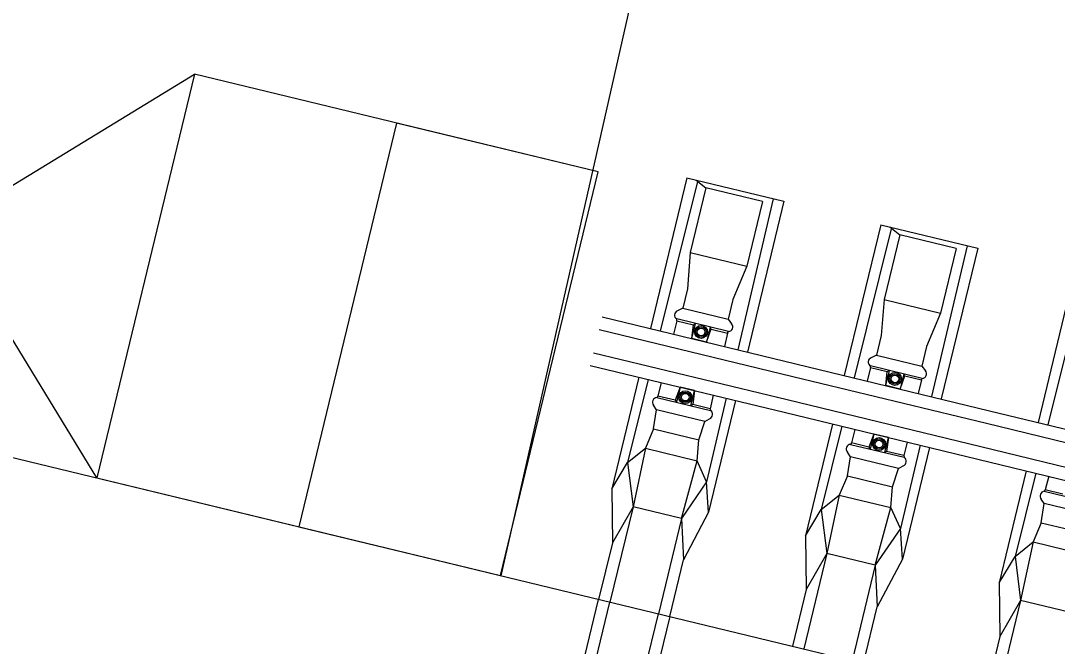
# Model space of a CAD drawing. Extents: x -7483133 to -743907, y -11317770 to -1129777.
# Drawn here: x -747600.386 to -747597.267, y -1131704.858 to -1131702.976 of the extents above; entities that cross this region are included whole.
import ezdxf

# ---------------------------------------------------------------- set-up
doc = ezdxf.new("R2010")
doc.units = 0
for name, color, linetype in [('_Zabezpečovací zařízení', 7, 'Continuous'), ('_Zabezpečovací zařízení_trasa', 7, 'Continuous'), ('KOL_ROST', 7, 'Continuous'), ('OSA_KOLEJ', 7, 'Continuous')]:
    doc.layers.add(name, color=color, linetype=linetype)

msp = doc.modelspace()

# ---------------------------------------------------------------- linework, layer by layer
at = {"layer": '_Zabezpečovací zařízení'}
for p, q in [((-747600.6174, -1131703.5975), (-747599.8629, -1131703.137)), ((-747599.8629, -1131703.137), (-747600.1569, -1131704.352)), ((-747598.648, -1131703.431), (-747599.8629, -1131703.137)), ((-747599.2555, -1131703.284), (-747599.5495, -1131704.499)), ((-747598.942, -1131704.646), (-747598.648, -1131703.431)), ((-747600.1569, -1131704.352), (-747600.6174, -1131703.5975)), ((-747600.1569, -1131704.352), (-747598.942, -1131704.646))]:
    msp.add_line(p, q, dxfattribs=at)
msp.add_lwpolyline([(-747599.5495, -1131704.499), (-747598.942, -1131704.646), (-747598.648, -1131703.431), (-747599.2555, -1131703.284), (-747599.5495, -1131704.499)], dxfattribs=at)
at = {"layer": '_Zabezpečovací zařízení_trasa'}
msp.add_line((-747598.4867, -1131702.6405), (-747598.941, -1131704.6462), dxfattribs=at)
at = {"layer": 'KOL_ROST'}
for p, q in [((-747598.3811, -1131703.4489), (-747598.4909, -1131703.9026)), ((-747598.3489, -1131703.457), (-747598.4616, -1131703.9097)), ((-747598.3811, -1131703.4489), (-747598.0895, -1131703.5194)), ((-747598.3241, -1131703.4791), (-747598.3711, -1131703.6735)), ((-747598.3539, -1131703.4555), (-747598.3241, -1131703.4791)), ((-747598.154, -1131703.5203), (-747598.3241, -1131703.4791)), ((-747598.1216, -1131703.512), (-747598.2285, -1131703.9661)), ((-747598.154, -1131703.5203), (-747598.2011, -1131703.7147)), ((-747598.0895, -1131703.5194), (-747598.1993, -1131703.9732)), ((-747597.7979, -1131703.59), (-747597.9077, -1131704.0437)), ((-747597.7658, -1131703.5981), (-747597.8784, -1131704.0508)), ((-747597.7979, -1131703.59), (-747597.5063, -1131703.6606)), ((-747597.7707, -1131703.5966), (-747597.7409, -1131703.6203)), ((-747597.7409, -1131703.6203), (-747597.788, -1131703.8146)), ((-747597.5709, -1131703.6614), (-747597.7409, -1131703.6203)), ((-747597.5384, -1131703.6531), (-747597.6453, -1131704.1072)), ((-747597.5709, -1131703.6614), (-747597.6179, -1131703.8558)), ((-747597.5063, -1131703.6606), (-747597.6161, -1131704.1143)), ((-747598.3711, -1131703.6735), (-747598.3795, -1131703.7826)), ((-747598.3711, -1131703.6735), (-747598.2011, -1131703.7147)), ((-747598.2011, -1131703.7147), (-747598.2435, -1131703.8155)), ((-747598.2011, -1131703.7147), (-747598.2435, -1131703.8155)), ((-747597.2148, -1131703.7311), (-747597.3246, -1131704.1848)), ((-747597.1826, -1131703.7392), (-747597.2953, -1131704.1919)), ((-747598.3795, -1131703.7826), (-747598.394, -1131703.8415)), ((-747598.2435, -1131703.8155), (-747598.2575, -1131703.8746)), ((-747598.2435, -1131703.8155), (-747598.2575, -1131703.8746)), ((-747597.788, -1131703.8146), (-747597.7964, -1131703.9237)), ((-747597.788, -1131703.8146), (-747597.6179, -1131703.8558)), ((-747598.394, -1131703.8415), (-747598.4099, -1131703.8492)), ((-747598.6366, -1131703.8673), (-747598.0535, -1131704.0084)), ((-747598.4118, -1131703.8789), (-747598.422, -1131703.9193)), ((-747598.2574, -1131703.8746), (-747598.2468, -1131703.8886)), ((-747598.2574, -1131703.8746), (-747598.2468, -1131703.8886)), ((-747597.6179, -1131703.8558), (-747597.6603, -1131703.9567)), ((-747597.6179, -1131703.8558), (-747597.6603, -1131703.9567)), ((-747598.6458, -1131703.9053), (-747598.0627, -1131704.0464)), ((-747598.3662, -1131703.9328), (-747598.3553, -1131703.8874)), ((-747598.3662, -1131703.9328), (-747598.3618, -1131703.8909)), ((-747598.3618, -1131703.8909), (-747598.3553, -1131703.8874)), ((-747598.3116, -1131703.8979), (-747598.3226, -1131703.9433)), ((-747598.3226, -1131703.9433), (-747598.3088, -1131703.9037)), ((-747598.3088, -1131703.9037), (-747598.3116, -1131703.8979)), ((-747598.2587, -1131703.916), (-747598.268, -1131703.9565)), ((-747598.3226, -1131703.9433), (-747598.3662, -1131703.9328)), ((-747597.7964, -1131703.9237), (-747597.8109, -1131703.9826)), ((-747598.6628, -1131703.9753), (-747598.0796, -1131704.1164)), ((-747597.6603, -1131703.9567), (-747597.6743, -1131704.0157)), ((-747597.6603, -1131703.9567), (-747597.6743, -1131704.0157)), ((-747598.0535, -1131704.0084), (-747597.4703, -1131704.1496)), ((-747597.8109, -1131703.9826), (-747597.8267, -1131703.9903)), ((-747598.672, -1131704.0133), (-747598.0888, -1131704.1544)), ((-747597.8287, -1131704.02), (-747597.8389, -1131704.0604)), ((-747597.7831, -1131704.0739), (-747597.7721, -1131704.0285)), ((-747597.7831, -1131704.0739), (-747597.7787, -1131704.032)), ((-747597.7787, -1131704.032), (-747597.7721, -1131704.0285)), ((-747597.7285, -1131704.039), (-747597.7394, -1131704.0844)), ((-747597.7256, -1131704.0448), (-747597.7285, -1131704.039)), ((-747597.6742, -1131704.0157), (-747597.6636, -1131704.0297)), ((-747597.6742, -1131704.0157), (-747597.6636, -1131704.0297)), ((-747598.5262, -1131704.0486), (-747598.6076, -1131704.3849)), ((-747598.4979, -1131704.0555), (-747598.5602, -1131704.3058)), ((-747598.4589, -1131704.0649), (-747598.4692, -1131704.1054)), ((-747598.0627, -1131704.0465), (-747597.4796, -1131704.1876)), ((-747597.7394, -1131704.0844), (-747597.7256, -1131704.0448)), ((-747597.6755, -1131704.0571), (-747597.6849, -1131704.0976)), ((-747598.4016, -1131704.0787), (-747598.4168, -1131704.118)), ((-747598.4016, -1131704.0787), (-747598.4126, -1131704.1241)), ((-747598.358, -1131704.0893), (-747598.4016, -1131704.0787)), ((-747598.369, -1131704.1347), (-747598.358, -1131704.0893)), ((-747598.358, -1131704.0893), (-747598.3638, -1131704.1309)), ((-747598.3019, -1131704.1029), (-747598.3113, -1131704.1436)), ((-747597.7394, -1131704.0844), (-747597.7831, -1131704.0739)), ((-747598.4725, -1131704.1469), (-747598.4815, -1131704.1334)), ((-747598.4168, -1131704.118), (-747598.4126, -1131704.1241)), ((-747598.3638, -1131704.1309), (-747598.369, -1131704.1347)), ((-747598.2629, -1131704.1123), (-747598.322, -1131704.3634)), ((-747598.2346, -1131704.1192), (-747598.316, -1131704.4554)), ((-747598.0796, -1131704.1164), (-747597.4965, -1131704.2575)), ((-747598.4816, -1131704.2044), (-747598.4725, -1131704.1469)), ((-747598.0888, -1131704.1544), (-747597.5057, -1131704.2956)), ((-747597.4703, -1131704.1496), (-747596.8872, -1131704.2907)), ((-747598.3455, -1131704.2374), (-747598.3273, -1131704.1821)), ((-747598.3273, -1131704.1821), (-747598.3132, -1131704.1741)), ((-747597.9431, -1131704.1897), (-747598.0244, -1131704.526)), ((-747597.9147, -1131704.1966), (-747597.977, -1131704.4469)), ((-747597.4795, -1131704.1876), (-747596.8964, -1131704.3287)), ((-747598.4816, -1131704.2044), (-747598.3455, -1131704.2374)), ((-747597.8758, -1131704.206), (-747597.886, -1131704.2465)), ((-747597.8185, -1131704.2199), (-747597.8337, -1131704.2592)), ((-747597.8185, -1131704.2199), (-747597.8295, -1131704.2653)), ((-747597.7748, -1131704.2304), (-747597.8185, -1131704.2199)), ((-747598.3504, -1131704.3), (-747598.3455, -1131704.2374)), ((-747597.8337, -1131704.2592), (-747597.8295, -1131704.2653)), ((-747597.7858, -1131704.2758), (-747597.7748, -1131704.2304)), ((-747597.7748, -1131704.2304), (-747597.7807, -1131704.272)), ((-747597.6798, -1131704.2534), (-747597.7389, -1131704.5045)), ((-747597.7188, -1131704.244), (-747597.7282, -1131704.2847)), ((-747597.4965, -1131704.2575), (-747596.9133, -1131704.3987)), ((-747598.5602, -1131704.3058), (-747598.5059, -1131704.2623)), ((-747598.5059, -1131704.2623), (-747598.3504, -1131704.3)), ((-747597.8985, -1131704.3456), (-747597.8894, -1131704.2881)), ((-747597.8894, -1131704.2881), (-747597.8983, -1131704.2745)), ((-747597.7807, -1131704.272), (-747597.7858, -1131704.2758)), ((-747597.6515, -1131704.2603), (-747597.7329, -1131704.5965)), ((-747598.6076, -1131704.3849), (-747598.5602, -1131704.3058)), ((-747598.5602, -1131704.3058), (-747598.5434, -1131704.4385)), ((-747598.3976, -1131704.4737), (-747598.3504, -1131704.3)), ((-747598.322, -1131704.3634), (-747598.3504, -1131704.3)), ((-747597.7442, -1131704.3232), (-747597.7301, -1131704.3152)), ((-747597.5057, -1131704.2956), (-747596.9225, -1131704.4367)), ((-747597.8985, -1131704.3456), (-747597.7624, -1131704.3785)), ((-747597.7624, -1131704.3785), (-747597.7442, -1131704.3232)), ((-747597.3599, -1131704.3308), (-747597.4413, -1131704.6671)), ((-747597.3316, -1131704.3377), (-747597.3939, -1131704.588)), ((-747597.2926, -1131704.3471), (-747597.3029, -1131704.3876)), ((-747598.322, -1131704.3634), (-747598.3976, -1131704.4737)), ((-747598.316, -1131704.4554), (-747598.322, -1131704.3634)), ((-747597.7673, -1131704.4411), (-747597.7624, -1131704.3785)), ((-747598.6076, -1131704.3849), (-747598.6056, -1131704.5469)), ((-747597.977, -1131704.4469), (-747597.9228, -1131704.4035)), ((-747597.9228, -1131704.4035), (-747597.7673, -1131704.4411)), ((-747598.5434, -1131704.4385), (-747598.6056, -1131704.5469)), ((-747598.3976, -1131704.4737), (-747598.5434, -1131704.4385)), ((-747597.8145, -1131704.6149), (-747597.7673, -1131704.4411)), ((-747597.7389, -1131704.5045), (-747597.7673, -1131704.4411)), ((-747597.3153, -1131704.4867), (-747597.3062, -1131704.4292)), ((-747597.3062, -1131704.4292), (-747597.3151, -1131704.4156)), ((-747598.3976, -1131704.4737), (-747598.4671, -1131704.7609)), ((-747598.3976, -1131704.4737), (-747598.3918, -1131704.5986)), ((-747598.316, -1131704.4554), (-747598.3918, -1131704.5986)), ((-747598.0244, -1131704.526), (-747597.977, -1131704.4469)), ((-747597.977, -1131704.4469), (-747597.9602, -1131704.5796)), ((-747597.7389, -1131704.5045), (-747597.8145, -1131704.6149)), ((-747597.7329, -1131704.5965), (-747597.7389, -1131704.5045)), ((-747597.3153, -1131704.4867), (-747597.1792, -1131704.5196)), ((-747598.0244, -1131704.526), (-747598.0225, -1131704.688)), ((-747598.6056, -1131704.5469), (-747598.6469, -1131704.7174)), ((-747597.3939, -1131704.588), (-747597.3396, -1131704.5446)), ((-747597.3396, -1131704.5446), (-747597.1841, -1131704.5822)), ((-747598.4331, -1131704.7691), (-747598.3918, -1131704.5986)), ((-747597.9602, -1131704.5796), (-747598.0225, -1131704.688)), ((-747597.8145, -1131704.6149), (-747597.9602, -1131704.5796)), ((-747597.7329, -1131704.5965), (-747597.8087, -1131704.7397)), ((-747597.4413, -1131704.6671), (-747597.3939, -1131704.588)), ((-747597.3939, -1131704.588), (-747597.3771, -1131704.7207)), ((-747597.8145, -1131704.6149), (-747597.8839, -1131704.902)), ((-747597.8145, -1131704.6149), (-747597.8087, -1131704.7397)), ((-747598.0225, -1131704.688), (-747598.0637, -1131704.8585)), ((-747597.4413, -1131704.6671), (-747597.4393, -1131704.8291)), ((-747598.6882, -1131704.8879), (-747598.6469, -1131704.7174)), ((-747597.3771, -1131704.7207), (-747597.4393, -1131704.8291)), ((-747597.2313, -1131704.756), (-747597.3771, -1131704.7207)), ((-747597.8499, -1131704.9102), (-747597.8087, -1131704.7397)), ((-747598.5366, -1131705.048), (-747598.4671, -1131704.7609)), ((-747598.4331, -1131704.7691), (-747598.4743, -1131704.9396)), ((-747597.4393, -1131704.8291), (-747597.4806, -1131704.9996))]:
    msp.add_line(p, q, dxfattribs=at)
for points in [[(-747598.394, -1131703.8415), (-747598.2574, -1131703.8746)], [(-747598.4118, -1131703.8789), (-747598.412, -1131703.8736)], [(-747598.256, -1131703.9114), (-747598.412, -1131703.8736)], [(-747598.4118, -1131703.8789), (-747598.3618, -1131703.891)], [(-747598.3088, -1131703.9038), (-747598.2587, -1131703.916)], [(-747598.2587, -1131703.916), (-747598.256, -1131703.9114)], [(-747598.2587, -1131703.916), (-747598.256, -1131703.9114)], [(-747597.8109, -1131703.9826), (-747597.6742, -1131704.0157)], [(-747597.8287, -1131704.02), (-747597.8289, -1131704.0147)], [(-747597.6729, -1131704.0525), (-747597.8289, -1131704.0147)], [(-747597.8287, -1131704.02), (-747597.7787, -1131704.0321)], [(-747597.7257, -1131704.0449), (-747597.6755, -1131704.0571)], [(-747597.6755, -1131704.0571), (-747597.6729, -1131704.0525)], [(-747597.6755, -1131704.0571), (-747597.6729, -1131704.0525)], [(-747598.4692, -1131704.1054), (-747598.472, -1131704.1098)], [(-747598.472, -1131704.1098), (-747598.3108, -1131704.1488)], [(-747598.4168, -1131704.118), (-747598.4692, -1131704.1054)], [(-747598.3113, -1131704.1436), (-747598.3638, -1131704.1309)], [(-747598.3273, -1131704.1821), (-747598.4725, -1131704.1469)], [(-747598.3113, -1131704.1436), (-747598.3108, -1131704.1488)], [(-747598.4816, -1131704.2044), (-747598.5059, -1131704.2623), (-747598.5434, -1131704.4385), (-747598.6129, -1131704.7256)], [(-747597.886, -1131704.2465), (-747597.8888, -1131704.2509)], [(-747597.8888, -1131704.2509), (-747597.7277, -1131704.2899)], [(-747597.8337, -1131704.2592), (-747597.886, -1131704.2465)], [(-747597.7442, -1131704.3232), (-747597.8894, -1131704.2881)], [(-747597.7282, -1131704.2847), (-747597.7807, -1131704.272)], [(-747597.7282, -1131704.2847), (-747597.7277, -1131704.2899)], [(-747597.8985, -1131704.3456), (-747597.9228, -1131704.4035), (-747597.9602, -1131704.5796), (-747598.0297, -1131704.8667)], [(-747597.3029, -1131704.3876), (-747597.3057, -1131704.392)], [(-747597.3057, -1131704.392), (-747597.1445, -1131704.431)], [(-747597.2505, -1131704.4003), (-747597.3029, -1131704.3876)], [(-747597.161, -1131704.4643), (-747597.3062, -1131704.4292)], [(-747597.3153, -1131704.4867), (-747597.3396, -1131704.5446), (-747597.3771, -1131704.7207), (-747597.4466, -1131705.0078)], [(-747598.7344, -1131705.2491), (-747598.7296, -1131705.1865), (-747598.6824, -1131705.0127), (-747598.6129, -1131704.7256)]]:
    msp.add_lwpolyline(points, dxfattribs=at)
for centre, radius in [((-747598.3387, -1131703.9127), 0.0195), ((-747598.3387, -1131703.9127), 0.0155), ((-747598.3387, -1131703.9127), 0.0115), ((-747597.7555, -1131704.0538), 0.0195), ((-747597.7555, -1131704.0538), 0.0155), ((-747597.7555, -1131704.0538), 0.0115), ((-747598.3862, -1131704.1089), 0.0195), ((-747598.3862, -1131704.1089), 0.0155), ((-747598.3862, -1131704.1089), 0.0115), ((-747597.803, -1131704.25), 0.0195), ((-747597.803, -1131704.25), 0.0155), ((-747597.803, -1131704.25), 0.0115)]:
    msp.add_circle(centre, radius, dxfattribs=at)
for centre, radius, start, end in [((-747598.405, -1131703.8619), 0.0137, 110.8346, 239.0566), ((-747598.2569, -1131703.8977), 0.0137, 273.7357, 41.9577), ((-747598.2569, -1131703.8977), 0.0137, 273.7357, 41.9577), ((-747597.8219, -1131704.003), 0.0137, 110.8346, 239.0566), ((-747597.6738, -1131704.0389), 0.0137, 273.7357, 41.9577), ((-747597.6738, -1131704.0389), 0.0137, 273.7357, 41.9577), ((-747598.4706, -1131704.124), 0.0143, 95.3847, 220.913), ((-747598.3185, -1131704.1608), 0.0143, 291.8793, 57.4076), ((-747597.8875, -1131704.2651), 0.0143, 95.3847, 220.913), ((-747597.7354, -1131704.3019), 0.0143, 291.8793, 57.4076), ((-747597.3043, -1131704.4063), 0.0143, 95.3847, 220.913)]:
    msp.add_arc(centre, radius, start, end, dxfattribs=at)
at = {"layer": 'OSA_KOLEJ'}
msp.add_lwpolyline([(-747601.6502, -1131703.9906), (-747586.6822, -1131707.6128)], dxfattribs=at)

doc.saveas('drawing.dxf')
